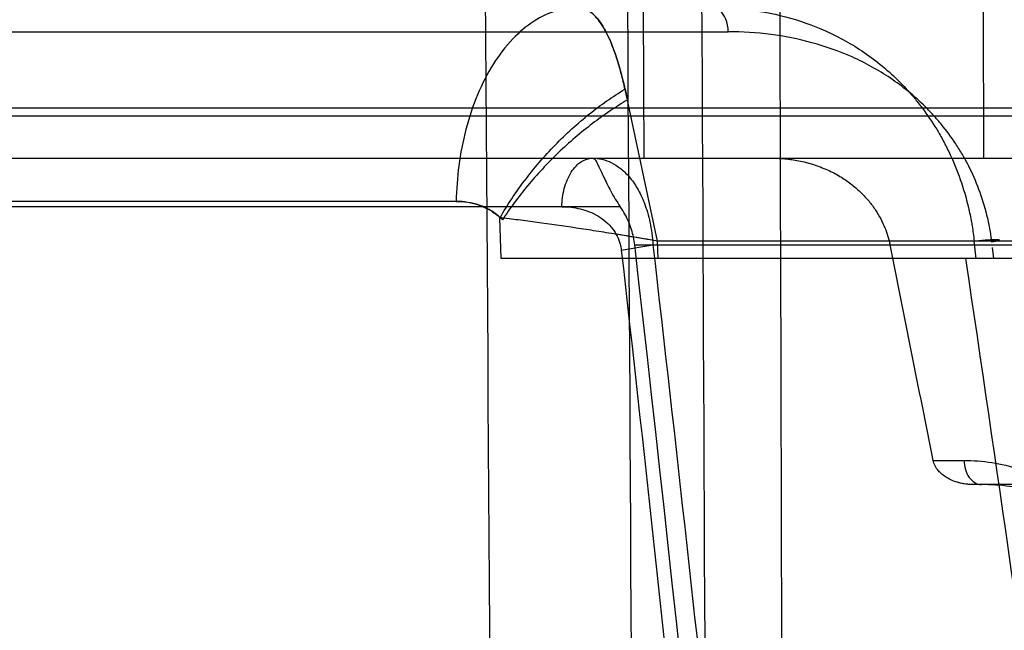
# Model space of a CAD drawing. Header units: millimetres. Extents: x 0 to 297, y 0 to 210.
# Tile 298 of 446: x 141.55 to 141.727, y 161.094 to 161.203. Entities that reach past the tile are written whole.
import ezdxf

# ---------------------------------------------------------------- set-up
doc = ezdxf.new("R2010")
doc.units = ezdxf.units.MM
doc.header["$LTSCALE"] = 16.335
doc.layers.add('INTFCLR_1', color=7, linetype='CONTINUOUS')
doc.layers.add('INTFCLR_144815', color=7, linetype='CONTINUOUS')

msp = doc.modelspace()

# ---------------------------------------------------------------- linework, layer by layer
at = {"layer": 'INTFCLR_1', "color": 6, "linetype": 'Continuous'}
for p, q in [((141.27355, 161.18761), (141.78969, 161.18761)), ((141.27355, 161.18616), (141.81666, 161.18616))]:
    msp.add_line(p, q, dxfattribs=at)
at = {"layer": 'INTFCLR_1', "color": 9, "linetype": 'Continuous'}
msp.add_open_spline([(141.75641, 161.05916), (141.75745, 161.06053), (141.75949, 161.06322), (141.76335, 161.06831), (141.76917, 161.07592), (141.77513, 161.08365), (141.77979, 161.08964), (141.78179, 161.09221), (141.78376, 161.09473), (141.78464, 161.09586), (141.78639, 161.09808), (141.78521, 161.09658), (141.78453, 161.09572), (141.78308, 161.09385), (141.78009, 161.09003), (141.77414, 161.08237), (141.76775, 161.07407), (141.76313, 161.06801), (141.76119, 161.06547), (141.75808, 161.06136), (141.75071, 161.05161), (141.7386, 161.03531), (141.72591, 161.01781), (141.71724, 161.00556), (141.71304, 160.99955), (141.71014, 160.9954), (141.70194, 160.98353), (141.68834, 160.9633), (141.67028, 160.93495), (141.65541, 160.90991), (141.64523, 160.89152), (141.63942, 160.8806), (141.63071, 160.86371), (141.61829, 160.83753), (141.60634, 160.80727), (141.59976, 160.78685), (141.59696, 160.77718), (141.59515, 160.77064), (141.59052, 160.75253), (141.58615, 160.72904), (141.58396, 160.70525), (141.58342, 160.69324), (141.58329, 160.68634), (141.58322, 160.66928), (141.58473, 160.6472), (141.58848, 160.62381), (141.59083, 160.6123), (141.59231, 160.60576), (141.59463, 160.59607), (141.59853, 160.58182), (141.60647, 160.55733), (141.61576, 160.53376), (141.62477, 160.51383), (141.63006, 160.50277), (141.63794, 160.48685), (141.65008, 160.46413), (141.66681, 160.43553), (141.67952, 160.41525), (141.68786, 160.40239), (141.69313, 160.39436), (141.70188, 160.38126), (141.7137, 160.36407), (141.72305, 160.35087), (141.72746, 160.34473)], degree=3, knots=[0, 0, 0, 0, 0.005797, 0.01133, 0.021476, 0.037955, 0.044218, 0.046836, 0.0491, 0.054387, 0.05482, 0.055229, 0.05859, 0.060471, 0.062716, 0.075143, 0.092818, 0.098027, 0.100749, 0.103544, 0.115354, 0.141812, 0.171787, 0.188025, 0.192212, 0.196449, 0.205034, 0.240697, 0.278371, 0.31799, 0.338541, 0.349008, 0.35957, 0.402408, 0.446323, 0.46879, 0.474471, 0.480178, 0.491596, 0.537273, 0.560271, 0.571849, 0.577661, 0.58346, 0.629177, 0.651777, 0.663046, 0.668676, 0.674302, 0.696525, 0.718311, 0.760793, 0.781563, 0.791836, 0.801994, 0.841252, 0.878375, 0.913316, 0.92169, 0.929872, 0.945621, 0.974598, 1, 1, 1, 1], dxfattribs=at)
at = {"layer": 'INTFCLR_144815', "color": 6, "linetype": 'Continuous'}
for p, q in [((141.66226, 161.17859), (141.66213, 161.20559)), ((141.72297, 161.20559), (141.72307, 161.17859)), ((141.63669, 161.16059), (141.63645, 161.16792)), ((141.884, 161.16059), (141.63667, 161.16059))]:
    msp.add_line(p, q, dxfattribs=at)
at = {"layer": 'INTFCLR_144815', "color": 9, "linetype": 'Continuous'}
for p, q in [((141.15613, 161.20125), (141.67734, 161.20125)), ((141.65884, 161.19096), (141.66461, 161.16373)), ((140.4487, 161.17859), (141.84082, 161.17859)), ((141.62861, 161.17085), (140.68976, 161.17085)), ((141.658, 161.1699), (141.15136, 161.1699)), ((141.65818, 161.16213), (141.66385, 161.16305)), ((141.6606, 161.16305), (141.88244, 161.16305)), ((141.66461, 161.16373), (141.66471, 161.16059)), ((141.88126, 161.16373), (141.66461, 161.16373)), ((141.72176, 161.16059), (141.72138, 161.16373)), ((141.72491, 161.16059), (141.72467, 161.16258)), ((141.71402, 161.12443), (141.71955, 161.12443)), ((141.85472, 161.12009), (141.72117, 161.12009))]:
    msp.add_line(p, q, dxfattribs=at)
at = {"layer": 'INTFCLR_144815', "color": 7, "linetype": 'Continuous'}
msp.add_line((141.65887, 161.19096), (141.65929, 161.18902), dxfattribs=at)
msp.add_line((141.65887, 161.19096), (141.65929, 161.18902), dxfattribs=at)
msp.add_arc((141.5502, 160.50295), 0.67061, 80.17657, 80.82915, dxfattribs=at)
at = {"layer": 'INTFCLR_144815', "color": 6, "linetype": 'Continuous'}
for centre, major_axis, ratio, start_param, end_param in [((141.27355, 159.56669), (0, 9.36551), 0.039078, -1.448351, -1.391969), ((141.27355, 159.92648), (0, 10.29259), 0.039078, -1.494575, -1.445931), ((141.27355, 160.39041), (0, 10.60172), 0.039078, -1.540591, -1.49357), ((141.27355, 159.72055), (0, 9.98353), 0.039078, -1.471502, -1.421493), ((141.27355, 158.70353), (0, 3.80186), 0.133505, -1.014647, -0.867252), ((141.27355, 156.25247), (0, 5.88398), 0.133505, -0.595256, -0.583448)]:
    msp.add_ellipse(centre, major_axis=major_axis, ratio=ratio, start_param=start_param, end_param=end_param, dxfattribs=at)
at = {"layer": 'INTFCLR_144815', "color": 9, "linetype": 'Continuous'}
for points, knots in [([(141.65049, 161.20559), (141.64917, 161.20559), (141.64637, 161.20516), (141.6423, 161.20322), (141.63844, 161.19994), (141.63503, 161.19542), (141.63224, 161.18992), (141.63021, 161.18376), (141.62898, 161.17733), (141.62865, 161.17299), (141.62861, 161.17085)], [0, 0, 0, 0, 0.088168, 0.186365, 0.298052, 0.424271, 0.562884, 0.709097, 0.856807, 1, 1, 1, 1]), ([(141.65049, 161.20559), (141.65127, 161.20559), (141.65314, 161.20475), (141.65472, 161.20258), (141.65579, 161.20056), (141.65645, 161.19905), (141.65716, 161.19719), (141.658, 161.19449), (141.65856, 161.1922), (141.65884, 161.19096)], [0, 0, 0, 0, 0.133413, 0.320855, 0.447182, 0.520448, 0.600867, 0.783608, 1, 1, 1, 1]), ([(141.6745, 161.20559), (141.67702, 161.20559), (141.68205, 161.20524), (141.68949, 161.2036), (141.69546, 161.20123), (141.70004, 161.19868), (141.70339, 161.19638), (141.70661, 161.19372), (141.70913, 161.19118), (141.71104, 161.18895), (141.7129, 161.18654), (141.71462, 161.18393), (141.71616, 161.18115), (141.71762, 161.17816), (141.7192, 161.17417), (141.72036, 161.16996), (141.72104, 161.16644), (141.72128, 161.16464), (141.72138, 161.16373)], [0, 0, 0, 0, 0.10939, 0.218184, 0.329269, 0.386782, 0.445346, 0.505456, 0.567901, 0.600178, 0.632932, 0.700278, 0.735153, 0.77103, 0.844721, 0.920979, 0.960302, 1, 1, 1, 1]), ([(141.67734, 161.20125), (141.67732, 161.20206), (141.67707, 161.20384), (141.67552, 161.20559), (141.6745, 161.20559)], [0, 0, 0, 0, 0.444415, 1, 1, 1, 1]), ([(141.72455, 161.16357), (141.72445, 161.16439), (141.7242, 161.16602), (141.72352, 161.16918), (141.72234, 161.17298), (141.72076, 161.17657), (141.71929, 161.17926), (141.71773, 161.18177), (141.71601, 161.18411), (141.71413, 161.18627), (141.7122, 161.18829), (141.70966, 161.19057), (141.70642, 161.19297), (141.70304, 161.19503), (141.69842, 161.19733), (141.6924, 161.19946), (141.68493, 161.20094), (141.67988, 161.20124), (141.67734, 161.20125)], [0, 0, 0, 0, 0.037367, 0.074462, 0.146717, 0.21709, 0.251589, 0.285295, 0.350911, 0.383089, 0.414974, 0.47718, 0.537697, 0.597232, 0.656207, 0.771316, 0.885096, 1, 1, 1, 1]), ([(141.63647, 161.16792), (141.63778, 161.17022), (141.64082, 161.17478), (141.6462, 161.18104), (141.65223, 161.18655), (141.65663, 161.18964), (141.65884, 161.19096)], [0, 0, 0, 0, 0.245352, 0.504913, 0.761887, 1, 1, 1, 1]), ([(141.64753, 161.1699), (141.64755, 161.17099), (141.64777, 161.17263), (141.64845, 161.17467), (141.64915, 161.17605), (141.65001, 161.17718), (141.65122, 161.17821), (141.65234, 161.17859), (141.65304, 161.17859)], [0, 0, 0, 0, 0.290559, 0.436881, 0.575699, 0.702245, 0.814386, 1, 1, 1, 1]), ([(141.65304, 161.17859), (141.6536, 161.17859), (141.65476, 161.17846), (141.65646, 161.17784), (141.65812, 161.17678), (141.6597, 161.17523), (141.66088, 161.17354), (141.66174, 161.17191), (141.66235, 161.17047), (141.66289, 161.16886), (141.66334, 161.16707), (141.66368, 161.16511), (141.66381, 161.16375), (141.66385, 161.16305)], [0, 0, 0, 0, 0.082252, 0.16718, 0.259527, 0.364754, 0.486565, 0.555912, 0.631044, 0.712952, 0.802431, 0.898026, 1, 1, 1, 1]), ([(141.62861, 161.17085), (141.6293, 161.17085), (141.6307, 161.17074), (141.63241, 161.17032), (141.63372, 161.16979), (141.63469, 161.16929), (141.63562, 161.16867), (141.6362, 161.16819), (141.63647, 161.16792)], [0, 0, 0, 0, 0.24345, 0.486544, 0.610515, 0.737527, 0.866815, 1, 1, 1, 1]), ([(141.64753, 161.1699), (141.64809, 161.1699), (141.6492, 161.16984), (141.65084, 161.16954), (141.65246, 161.16903), (141.65401, 161.16828), (141.65547, 161.16724), (141.65664, 161.166), (141.6575, 161.16462), (141.65798, 161.16334), (141.65814, 161.16249), (141.65818, 161.16213)], [0, 0, 0, 0, 0.115976, 0.231135, 0.347344, 0.466782, 0.589389, 0.717834, 0.819326, 0.925758, 1, 1, 1, 1]), ([(141.66461, 161.16373), (141.66218, 161.16415), (141.65854, 161.16476), (141.65369, 161.16553), (141.64896, 161.16625), (141.64431, 161.16692), (141.63977, 161.16752), (141.63756, 161.16779), (141.63647, 161.16792)], [0, 0, 0, 0, 0.260415, 0.389311, 0.517145, 0.764842, 0.8841, 1, 1, 1, 1]), ([(141.66385, 161.16305), (141.66792, 161.12749), (141.68428, 160.97935), (141.6983, 160.83095), (141.70787, 160.71809)], [0, 0, 0, 0, 0.240127, 1, 1, 1, 1]), ([(141.72138, 161.16373), (141.72175, 161.16377), (141.7225, 161.16386), (141.72345, 161.16394), (141.7242, 161.164), (141.72473, 161.16402), (141.72522, 161.16405), (141.72554, 161.164), (141.72583, 161.16404), (141.72584, 161.16386), (141.7256, 161.16383), (141.72522, 161.16368), (141.72482, 161.16362), (141.72455, 161.16357)], [0, 0, 0, 0, 0.189877, 0.389639, 0.485838, 0.573821, 0.665064, 0.729022, 0.762169, 0.772846, 0.803615, 0.855976, 1, 1, 1, 1]), ([(141.65818, 161.16213), (141.66219, 161.12658), (141.67826, 160.97842), (141.69202, 160.83003), (141.7014, 160.71718)], [0, 0, 0, 0, 0.240119, 1, 1, 1, 1]), ([(141.7609, 160.86003), (141.75766, 160.8859), (141.74482, 160.9862), (141.73092, 161.08636), (141.71989, 161.16059)], [0, 0, 0, 0, 0.257866, 1, 1, 1, 1]), ([(141.71955, 161.12443), (141.72122, 161.12443), (141.72458, 161.12418), (141.72952, 161.123), (141.73346, 161.12134), (141.73608, 161.11982), (141.73756, 161.11883), (141.73893, 161.11781), (141.7399, 161.117), (141.74049, 161.11646)], [0, 0, 0, 0, 0.219443, 0.438722, 0.661473, 0.776539, 0.835351, 0.894626, 1, 1, 1, 1]), ([(141.71955, 161.12443), (141.71956, 161.12389), (141.71973, 161.1228), (141.7205, 161.12103), (141.72184, 161.12009), (141.72267, 161.12009)], [0, 0, 0, 0, 0.28276, 0.564649, 1, 1, 1, 1]), ([(141.75415, 161.09678), (141.75407, 161.09718), (141.75387, 161.09806), (141.75336, 161.09988), (141.75268, 161.10174), (141.75185, 161.10351), (141.75095, 161.1052), (141.74968, 161.10719), (141.74795, 161.10937), (141.74599, 161.11141), (141.74397, 161.11315), (141.74219, 161.11442), (141.74081, 161.11529), (141.73931, 161.11614), (141.73666, 161.11745), (141.73268, 161.11887), (141.72773, 161.11987), (141.72436, 161.12009), (141.72267, 161.12009)], [0, 0, 0, 0, 0.028832, 0.06405, 0.133502, 0.167989, 0.20209, 0.268836, 0.334396, 0.398454, 0.468578, 0.522473, 0.553088, 0.583649, 0.643981, 0.762514, 0.880812, 1, 1, 1, 1])]:
    msp.add_open_spline(points, degree=3, knots=knots, dxfattribs=at)
at = {"layer": 'INTFCLR_144815', "color": 7, "linetype": 'Continuous'}
for points, knots in [([(141.65884, 161.19096), (141.65864, 161.19184), (141.65824, 161.19355), (141.65755, 161.19597), (141.65681, 161.19815), (141.65602, 161.20008), (141.65518, 161.20174), (141.65431, 161.20312), (141.65339, 161.20421), (141.65222, 161.2052), (141.65115, 161.20559), (141.65049, 161.20559)], [0, 0, 0, 0, 0.153942, 0.296102, 0.425822, 0.543638, 0.648416, 0.740163, 0.8198, 0.887853, 1, 1, 1, 1]), ([(141.63647, 161.16792), (141.63778, 161.17022), (141.64082, 161.17478), (141.6462, 161.18104), (141.65223, 161.18655), (141.65663, 161.18964), (141.65884, 161.19096)], [0, 0, 0, 0, 0.245352, 0.504913, 0.761887, 1, 1, 1, 1]), ([(141.65929, 161.18902), (141.65823, 161.1884), (141.65609, 161.18705), (141.65296, 161.18479), (141.64986, 161.18229), (141.64687, 161.17957), (141.64403, 161.17669), (141.64139, 161.1737), (141.63901, 161.17065), (141.63756, 161.16857), (141.63689, 161.16753)], [0, 0, 0, 0, 0.118193, 0.241994, 0.369758, 0.499585, 0.629459, 0.757368, 0.881428, 1, 1, 1, 1]), ([(141.63689, 161.16753), (141.63626, 161.16823), (141.6352, 161.16902), (141.63374, 161.16979), (141.63178, 161.17057), (141.63, 161.17084), (141.62861, 161.17085)], [0, 0, 0, 0, 0.307954, 0.425741, 0.541947, 1, 1, 1, 1]), ([(141.63647, 161.16792), (141.63618, 161.1682), (141.63556, 161.16872), (141.63449, 161.16942), (141.63325, 161.17001), (141.63184, 161.17047), (141.63027, 161.17078), (141.62917, 161.17084), (141.62861, 161.17084)], [0, 0, 0, 0, 0.138958, 0.284162, 0.443978, 0.617246, 0.802152, 1, 1, 1, 1]), ([(141.72117, 161.12009), (141.72075, 161.12009), (141.71989, 161.12015), (141.71864, 161.1204), (141.71748, 161.1208), (141.7162, 161.12146), (141.71485, 161.12253), (141.71414, 161.12375), (141.71402, 161.12443)], [0, 0, 0, 0, 0.142909, 0.286499, 0.425698, 0.554168, 0.768415, 1, 1, 1, 1]), ([(141.72117, 161.12009), (141.72077, 161.12009), (141.71965, 161.12016), (141.71855, 161.12043), (141.71788, 161.12067)], [0, 0, 0, 0, 0.3621, 1, 1, 1, 1])]:
    msp.add_open_spline(points, degree=3, knots=knots, dxfattribs=at)
at = {"layer": 'INTFCLR_144815', "color": 6, "linetype": 'Continuous'}
for points, knots in [([(141.65304, 161.17859), (141.65339, 161.17859), (141.65393, 161.17757), (141.65444, 161.17651), (141.65503, 161.1752), (141.65561, 161.17398), (141.6563, 161.17265), (141.6571, 161.17126), (141.65769, 161.17035), (141.658, 161.1699)], [0, 0, 0, 0, 0.105936, 0.270825, 0.38846, 0.524581, 0.676058, 0.836782, 1, 1, 1, 1]), ([(141.68517, 161.17859), (141.68604, 161.17859), (141.68775, 161.1785), (141.69035, 161.1781), (141.69291, 161.17741), (141.69537, 161.17643), (141.69758, 161.17523), (141.69951, 161.17389), (141.70116, 161.17243), (141.70256, 161.17091), (141.70372, 161.16934), (141.70466, 161.16774), (141.7054, 161.16616), (141.70595, 161.1646), (141.70621, 161.16356), (141.70631, 161.16305)], [0, 0, 0, 0, 0.091814, 0.180381, 0.277676, 0.371228, 0.459924, 0.542334, 0.619398, 0.691767, 0.760499, 0.825734, 0.887321, 0.944671, 1, 1, 1, 1]), ([(141.6606, 161.16305), (141.66055, 161.16351), (141.6604, 161.16444), (141.66004, 161.16581), (141.65953, 161.16719), (141.65886, 161.16857), (141.6583, 161.16946), (141.658, 161.1699)], [0, 0, 0, 0, 0.189329, 0.378481, 0.574643, 0.783605, 1, 1, 1, 1])]:
    msp.add_open_spline(points, degree=3, knots=knots, dxfattribs=at)

doc.saveas('drawing.dxf')
